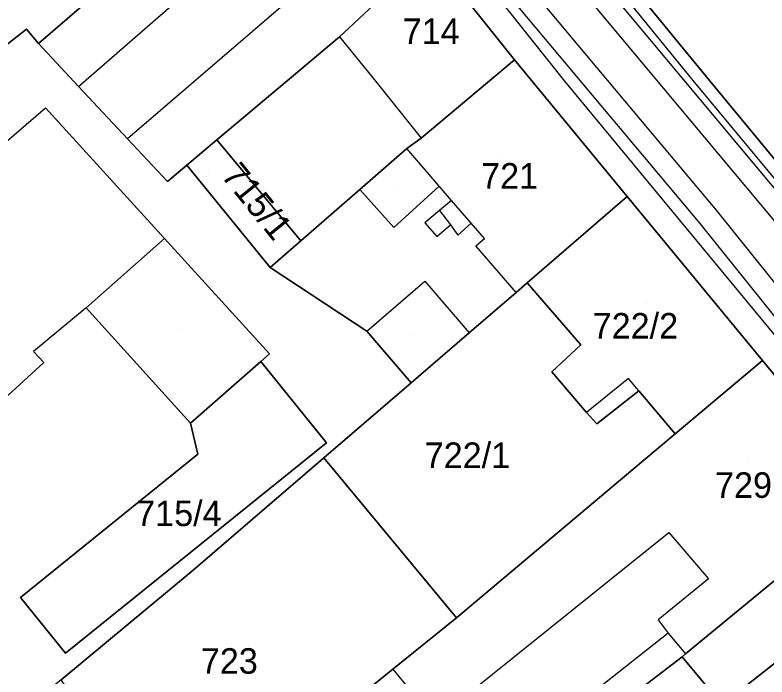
# Model space of a CAD drawing. Extents: x -263423 to -261326, y -1240067 to -1237864.
# Drawn here: x -262715.7 to -262656.8, y -1239046.7 to -1238994.8 of the extents above; entities that cross this region are included whole.
import ezdxf

# ---------------------------------------------------------------- set-up
doc = ezdxf.new("R2010")
doc.units = 0
for name, color, linetype in [('body_kn', 7, 'Continuous'), ('kladpar_druhypozemkov', 7, 'Continuous'), ('kladpar_hranice', 7, 'Continuous'), ('kladpar_parcelnecisla', 7, 'Continuous'), ('kladpar_plochy', 7, 'Continuous'), ('linie', 7, 'Continuous'), ('tarchy_linie', 7, 'Continuous'), ('zappar_hrandruhpozemk', 7, 'Continuous')]:
    doc.layers.add(name, color=color, linetype=linetype)

msp = doc.modelspace()

# ---------------------------------------------------------------- linework, layer by layer
at = {"layer": 'body_kn'}
for p, q in [((-262714.82, -1238995.93), (-262714.82, -1238995.93)), ((-262713.88, -1238997.05), (-262713.88, -1238997.05)), ((-262690.28, -1238996.51), (-262690.28, -1238996.51)), ((-262690.28, -1238996.51), (-262690.28, -1238996.51)), ((-262676.59, -1238998.32), (-262676.59, -1238998.32)), ((-262672.67, -1239000), (-262672.67, -1239000)), ((-262672.67, -1239000), (-262672.67, -1239000)), ((-262662.58, -1238999.94), (-262662.58, -1238999.94)), ((-262662.58, -1238999.94), (-262662.58, -1238999.94)), ((-262661.32, -1238999.95), (-262661.32, -1238999.95)), ((-262710.74, -1239000.41), (-262710.74, -1239000.41)), ((-262710.74, -1239000.41), (-262710.74, -1239000.41)), ((-262701.72, -1239000.06), (-262701.72, -1239000.06)), ((-262701.72, -1239000.06), (-262701.72, -1239000.06)), ((-262694.55, -1239000.1), (-262694.55, -1239000.1)), ((-262687.45, -1239000.03), (-262687.45, -1239000.03)), ((-262687.45, -1239000.03), (-262687.45, -1239000.03)), ((-262678.7, -1239000.09), (-262678.7, -1239000.09)), ((-262678.7, -1239000.09), (-262678.7, -1239000.09)), ((-262713.32, -1239002.07), (-262713.32, -1239002.07)), ((-262706.9, -1239004.51), (-262706.9, -1239004.51)), ((-262699.89, -1239004.59), (-262699.89, -1239004.59)), ((-262683.9, -1239004.45), (-262683.9, -1239004.45)), ((-262685.02, -1239005.28), (-262685.02, -1239005.28)), ((-262702.26, -1239006.58), (-262702.26, -1239006.58)), ((-262703.77, -1239007.85), (-262703.77, -1239007.85)), ((-262682.48, -1239008.22), (-262682.48, -1239008.22)), ((-262682.48, -1239008.22), (-262682.48, -1239008.22)), ((-262688.69, -1239008.47), (-262688.69, -1239008.47)), ((-262688.69, -1239008.47), (-262688.69, -1239008.47)), ((-262681.51, -1239009.35), (-262681.51, -1239009.35)), ((-262667.75, -1239009.04), (-262667.75, -1239009.04)), ((-262667.75, -1239009.04), (-262667.75, -1239009.04)), ((-262682.45, -1239010.13), (-262682.45, -1239010.13)), ((-262682.45, -1239010.13), (-262682.45, -1239010.13)), ((-262660.79, -1239010.09), (-262660.79, -1239010.09)), ((-262683.61, -1239011.1), (-262683.61, -1239011.1)), ((-262679.98, -1239011.12), (-262679.98, -1239011.12)), ((-262679.98, -1239011.12), (-262679.98, -1239011.12)), ((-262662.05, -1239011.15), (-262662.05, -1239011.15)), ((-262686.04, -1239011.47), (-262686.04, -1239011.47)), ((-262681.61, -1239011.25), (-262681.61, -1239011.25)), ((-262703.99, -1239012.32), (-262703.99, -1239012.32)), ((-262682.66, -1239012.15), (-262682.66, -1239012.15)), ((-262681.01, -1239012.05), (-262681.01, -1239012.05)), ((-262678.94, -1239012.32), (-262678.94, -1239012.32)), ((-262693.31, -1239012.49), (-262693.31, -1239012.49)), ((-262693.31, -1239012.49), (-262693.31, -1239012.49)), ((-262679.6, -1239012.89), (-262679.6, -1239012.89)), ((-262695.72, -1239014.58), (-262695.72, -1239014.58)), ((-262683.61, -1239015.66), (-262683.61, -1239015.66)), ((-262675.58, -1239015.78), (-262675.58, -1239015.78)), ((-262676.46, -1239016.54), (-262676.46, -1239016.54)), ((-262676.46, -1239016.54), (-262676.46, -1239016.54)), ((-262710.14, -1239017.74), (-262710.14, -1239017.74)), ((-262710.14, -1239017.74), (-262710.14, -1239017.74)), ((-262688.16, -1239019.58), (-262688.16, -1239019.58)), ((-262688.16, -1239019.58), (-262688.16, -1239019.58)), ((-262680.13, -1239019.7), (-262680.13, -1239019.7)), ((-262680.13, -1239019.7), (-262680.13, -1239019.7)), ((-262714.25, -1239021.17), (-262714.25, -1239021.17)), ((-262671.4, -1239020.66), (-262671.4, -1239020.66)), ((-262695.77, -1239021.35), (-262695.77, -1239021.35)), ((-262713.46, -1239022.03), (-262713.46, -1239022.03)), ((-262696.46, -1239021.96), (-262696.46, -1239021.96)), ((-262657.17, -1239021.87), (-262657.17, -1239021.87)), ((-262673.67, -1239022.77), (-262673.67, -1239022.77)), ((-262667.65, -1239023.28), (-262667.65, -1239023.28)), ((-262684.68, -1239023.62), (-262684.68, -1239023.62)), ((-262666.85, -1239024.25), (-262666.85, -1239024.25)), ((-262666.85, -1239024.25), (-262666.85, -1239024.25)), ((-262670.95, -1239025.94), (-262670.95, -1239025.94)), ((-262701.95, -1239026.79), (-262701.95, -1239026.79)), ((-262670.14, -1239026.85), (-262670.14, -1239026.85)), ((-262664, -1239027.62), (-262664, -1239027.62)), ((-262664, -1239027.62), (-262664, -1239027.62)), ((-262691.32, -1239028.33), (-262691.32, -1239028.33)), ((-262701.38, -1239029.23), (-262701.38, -1239029.23)), ((-262691.52, -1239029.5), (-262691.52, -1239029.5)), ((-262691.52, -1239029.5), (-262691.52, -1239029.5)), ((-262664.49, -1239035.36), (-262664.49, -1239035.36)), ((-262701.74, -1239038.3), (-262701.74, -1239038.3)), ((-262661.4, -1239038.98), (-262661.4, -1239038.98)), ((-262715.27, -1239040.44), (-262715.27, -1239040.44)), ((-262715.27, -1239040.44), (-262715.27, -1239040.44)), ((-262681.14, -1239042.05), (-262681.14, -1239042.05)), ((-262665.34, -1239042.2), (-262665.34, -1239042.2)), ((-262664.54, -1239043.24), (-262664.54, -1239043.24)), ((-262664.54, -1239043.24), (-262664.54, -1239043.24)), ((-262711.74, -1239044.82), (-262711.74, -1239044.82)), ((-262663.44, -1239045.1), (-262663.44, -1239045.1)), ((-262663.18, -1239044.86), (-262663.18, -1239044.86)), ((-262686.11, -1239046.07), (-262686.11, -1239046.07)), ((-262686.11, -1239046.07), (-262686.11, -1239046.07))]:
    msp.add_line(p, q, dxfattribs=at)
at = {"layer": 'kladpar_druhypozemkov'}
for p, q in [((-262677.53, -1239005.63), (-262677.53, -1239005.63)), ((-262700.54, -1239007.19), (-262700.54, -1239007.19)), ((-262686.04, -1239008.35), (-262686.04, -1239008.35)), ((-262666.21, -1239017.38), (-262666.21, -1239017.38)), ((-262702.68, -1239019.43), (-262702.68, -1239019.43)), ((-262684.74, -1239019.85), (-262684.74, -1239019.85)), ((-262679.86, -1239028.3), (-262679.86, -1239028.3)), ((-262658.28, -1239029.6), (-262658.28, -1239029.6)), ((-262702.54, -1239032.81), (-262702.54, -1239032.81)), ((-262698.97, -1239044.55), (-262698.97, -1239044.55))]:
    msp.add_line(p, q, dxfattribs=at)
at = {"layer": 'kladpar_hranice'}
for points in [[(-262635.03, -1239031.78), (-262661.32, -1238999.95), (-262675.47, -1238982.68), (-262684.7, -1238971.49), (-262673.42, -1238961.39), (-262650.84, -1238988.96)], [(-262648.31, -1239032.61), (-262657.17, -1239021.87), (-262667.75, -1239009.04), (-262676.59, -1238998.32), (-262683.26, -1238989.94), (-262692.67, -1238978.82), (-262690.77, -1238977.15), (-262685.36, -1238972.1), (-262684.7, -1238971.49), (-262675.47, -1238982.68), (-262661.32, -1238999.95), (-262635.03, -1239031.78)], [(-262705.83, -1238990.1), (-262713.88, -1238997.05), (-262714.82, -1238995.93), (-262716.87, -1238997.54), (-262717.5, -1238998.1), (-262718.23, -1238998.72), (-262718.97, -1238999.33), (-262719.72, -1238999.92), (-262720.48, -1239000.51), (-262721.25, -1239001.08), (-262722.03, -1239001.63), (-262722.32, -1239001.83), (-262723.73, -1239000.1), (-262723.98, -1238999.8), (-262727.69, -1238995.24), (-262728.45, -1238994.26), (-262730.43, -1238991.74), (-262727.48, -1238989.11), (-262715.51, -1238978.48), (-262713.14, -1238981.32), (-262708.51, -1238986.88), (-262705.83, -1238990.1)], [(-262692.67, -1238978.82), (-262683.26, -1238989.94), (-262690.28, -1238996.51), (-262694.55, -1239000.1), (-262699.89, -1239004.59), (-262702.26, -1239006.58), (-262703.77, -1239007.85), (-262706.9, -1239004.51), (-262710.74, -1239000.41), (-262713.88, -1238997.05), (-262705.83, -1238990.1), (-262702.43, -1238987.16), (-262695.49, -1238981.16), (-262692.67, -1238978.82)], [(-262690.28, -1238996.51), (-262683.26, -1238989.94), (-262676.59, -1238998.32), (-262678.7, -1239000.09), (-262683.9, -1239004.45), (-262685.02, -1239005.28), (-262688.69, -1239008.47), (-262693.31, -1239012.49), (-262699.89, -1239004.59), (-262694.55, -1239000.1), (-262690.28, -1238996.51)], [(-262722.03, -1239001.63), (-262721.25, -1239001.08), (-262720.48, -1239000.51), (-262719.72, -1238999.92), (-262718.97, -1238999.33), (-262718.23, -1238998.72), (-262717.5, -1238998.1), (-262716.87, -1238997.54), (-262714.82, -1238995.93), (-262713.88, -1238997.05), (-262710.74, -1239000.41), (-262706.9, -1239004.51), (-262703.77, -1239007.85), (-262702.26, -1239006.58), (-262695.72, -1239014.58), (-262688.16, -1239019.58), (-262684.68, -1239023.62), (-262691.52, -1239029.5)], [(-262678.7, -1239000.09), (-262676.59, -1238998.32), (-262667.75, -1239009.04), (-262675.58, -1239015.78), (-262676.46, -1239016.54), (-262680.13, -1239019.7), (-262684.68, -1239023.62), (-262688.16, -1239019.58), (-262695.72, -1239014.58), (-262693.31, -1239012.49), (-262688.69, -1239008.47), (-262685.02, -1239005.28), (-262683.9, -1239004.45), (-262678.7, -1239000.09)], [(-262693.31, -1239012.49), (-262695.72, -1239014.58), (-262702.26, -1239006.58), (-262699.89, -1239004.59), (-262693.31, -1239012.49)], [(-262667.75, -1239009.04), (-262657.17, -1239021.87), (-262664, -1239027.62), (-262666.85, -1239024.25), (-262670.14, -1239026.85), (-262670.95, -1239025.94), (-262673.67, -1239022.77), (-262671.4, -1239020.66), (-262675.58, -1239015.78), (-262667.75, -1239009.04)], [(-262680.13, -1239019.7), (-262676.46, -1239016.54), (-262675.58, -1239015.78), (-262671.4, -1239020.66), (-262673.67, -1239022.77), (-262670.95, -1239025.94), (-262670.14, -1239026.85), (-262666.85, -1239024.25), (-262664, -1239027.62), (-262681.14, -1239042.05), (-262691.52, -1239029.5), (-262684.68, -1239023.62), (-262680.13, -1239019.7)], [(-262715.27, -1239040.44), (-262701.38, -1239029.23), (-262701.95, -1239026.79), (-262696.46, -1239021.96), (-262691.32, -1239028.33), (-262711.74, -1239044.82), (-262715.27, -1239040.44)], [(-262691.32, -1239028.33), (-262696.46, -1239021.96), (-262701.95, -1239026.79), (-262701.38, -1239029.23), (-262715.27, -1239040.44), (-262711.74, -1239044.82), (-262691.32, -1239028.33)], [(-262664, -1239027.62), (-262657.17, -1239021.87), (-262648.31, -1239032.61), (-262663.18, -1239044.86), (-262663.44, -1239045.1), (-262670.15, -1239050.23), (-262673.24, -1239052.52), (-262674.42, -1239051.03), (-262676.02, -1239049.09), (-262682.67, -1239054.34), (-262688.05, -1239047.62), (-262686.11, -1239046.07), (-262681.14, -1239042.05), (-262664, -1239027.62)], [(-262691.52, -1239029.5), (-262701.74, -1239038.3), (-262712.08, -1239046.9), (-262715.25, -1239049.44), (-262732.02, -1239062.1)], [(-262691.52, -1239029.5), (-262681.14, -1239042.05), (-262686.11, -1239046.07), (-262688.05, -1239047.62), (-262703.22, -1239059.43), (-262703.59, -1239058.91), (-262703.91, -1239059.22), (-262719.4, -1239070.96), (-262723.39, -1239065.02), (-262717.79, -1239061.08), (-262707.9, -1239053.03), (-262712.08, -1239046.9), (-262701.74, -1239038.3), (-262691.52, -1239029.5)], [(-262648.31, -1239032.61), (-262640.66, -1239041.88), (-262650.19, -1239048.95), (-262654.21, -1239044.03), (-262660.34, -1239048.86), (-262661.77, -1239047.11), (-262663.44, -1239045.1), (-262663.18, -1239044.86), (-262648.31, -1239032.61)], [(-262661.77, -1239047.11), (-262660.34, -1239048.86), (-262654.21, -1239044.03), (-262650.19, -1239048.95), (-262651.87, -1239050.25), (-262656.58, -1239053.83), (-262662.52, -1239058.15), (-262668.04, -1239052.37), (-262670.15, -1239050.23), (-262663.44, -1239045.1), (-262661.77, -1239047.11)]]:
    msp.add_lwpolyline(points, dxfattribs=at)
at = {"layer": 'kladpar_plochy'}
for p, q in [((-262716.87, -1238997.54), (-262714.82, -1238995.93)), ((-262714.82, -1238995.93), (-262713.88, -1238997.05)), ((-262713.88, -1238997.05), (-262710.74, -1239000.41)), ((-262710.74, -1239000.41), (-262706.9, -1239004.51)), ((-262706.9, -1239004.51), (-262703.77, -1239007.85)), ((-262703.77, -1239007.85), (-262702.26, -1239006.58)), ((-262702.26, -1239006.58), (-262695.72, -1239014.58)), ((-262695.72, -1239014.58), (-262688.16, -1239019.58)), ((-262688.16, -1239019.58), (-262684.68, -1239023.62)), ((-262696.46, -1239021.96), (-262701.95, -1239026.79)), ((-262691.32, -1239028.33), (-262696.46, -1239021.96)), ((-262684.68, -1239023.62), (-262691.52, -1239029.5)), ((-262701.95, -1239026.79), (-262701.38, -1239029.23)), ((-262711.74, -1239044.82), (-262691.32, -1239028.33)), ((-262701.38, -1239029.23), (-262715.27, -1239040.44)), ((-262691.52, -1239029.5), (-262701.74, -1239038.3)), ((-262701.74, -1239038.3), (-262712.08, -1239046.9)), ((-262715.27, -1239040.44), (-262711.74, -1239044.82))]:
    msp.add_line(p, q, dxfattribs=at)
for points in [[(-262635.03, -1239031.78), (-262661.32, -1238999.95), (-262675.47, -1238982.68), (-262684.7, -1238971.49), (-262673.42, -1238961.39), (-262650.84, -1238988.96)], [(-262648.31, -1239032.61), (-262657.17, -1239021.87), (-262667.75, -1239009.04), (-262676.59, -1238998.32), (-262683.26, -1238989.94), (-262692.67, -1238978.82), (-262690.77, -1238977.15), (-262685.36, -1238972.1), (-262684.7, -1238971.49), (-262675.47, -1238982.68), (-262661.32, -1238999.95), (-262635.03, -1239031.78)]]:
    msp.add_lwpolyline(points, dxfattribs=at)
for points in [[(-262705.83, -1238990.1), (-262713.88, -1238997.05), (-262714.82, -1238995.93), (-262716.87, -1238997.54), (-262717.5, -1238998.1), (-262718.23, -1238998.72), (-262718.97, -1238999.33), (-262719.72, -1238999.92), (-262720.48, -1239000.51), (-262721.25, -1239001.08), (-262722.03, -1239001.63), (-262722.32, -1239001.83), (-262723.73, -1239000.1), (-262723.98, -1238999.8), (-262727.69, -1238995.24), (-262728.45, -1238994.26), (-262730.43, -1238991.74), (-262727.48, -1238989.11), (-262715.51, -1238978.48), (-262713.14, -1238981.32), (-262708.51, -1238986.88)], [(-262692.67, -1238978.82), (-262683.26, -1238989.94), (-262690.28, -1238996.51), (-262694.55, -1239000.1), (-262699.89, -1239004.59), (-262702.26, -1239006.58), (-262703.77, -1239007.85), (-262706.9, -1239004.51), (-262710.74, -1239000.41), (-262713.88, -1238997.05), (-262705.83, -1238990.1), (-262702.43, -1238987.16), (-262695.49, -1238981.16)], [(-262690.28, -1238996.51), (-262683.26, -1238989.94), (-262676.59, -1238998.32), (-262678.7, -1239000.09), (-262683.9, -1239004.45), (-262685.02, -1239005.28), (-262688.69, -1239008.47), (-262693.31, -1239012.49), (-262699.89, -1239004.59), (-262694.55, -1239000.1)], [(-262678.7, -1239000.09), (-262676.59, -1238998.32), (-262667.75, -1239009.04), (-262675.58, -1239015.78), (-262676.46, -1239016.54), (-262680.13, -1239019.7), (-262684.68, -1239023.62), (-262688.16, -1239019.58), (-262695.72, -1239014.58), (-262693.31, -1239012.49), (-262688.69, -1239008.47), (-262685.02, -1239005.28), (-262683.9, -1239004.45)], [(-262693.31, -1239012.49), (-262695.72, -1239014.58), (-262702.26, -1239006.58), (-262699.89, -1239004.59)], [(-262667.75, -1239009.04), (-262657.17, -1239021.87), (-262664, -1239027.62), (-262666.85, -1239024.25), (-262670.14, -1239026.85), (-262670.95, -1239025.94), (-262673.67, -1239022.77), (-262671.4, -1239020.66), (-262675.58, -1239015.78)], [(-262680.13, -1239019.7), (-262676.46, -1239016.54), (-262675.58, -1239015.78), (-262671.4, -1239020.66), (-262673.67, -1239022.77), (-262670.95, -1239025.94), (-262670.14, -1239026.85), (-262666.85, -1239024.25), (-262664, -1239027.62), (-262681.14, -1239042.05), (-262691.52, -1239029.5), (-262684.68, -1239023.62)], [(-262715.27, -1239040.44), (-262701.38, -1239029.23), (-262701.95, -1239026.79), (-262696.46, -1239021.96), (-262691.32, -1239028.33), (-262711.74, -1239044.82)], [(-262664, -1239027.62), (-262657.17, -1239021.87), (-262648.31, -1239032.61), (-262663.18, -1239044.86), (-262663.44, -1239045.1), (-262670.15, -1239050.23), (-262673.24, -1239052.52), (-262674.42, -1239051.03), (-262676.02, -1239049.09), (-262682.67, -1239054.34), (-262688.05, -1239047.62), (-262686.11, -1239046.07), (-262681.14, -1239042.05)], [(-262691.52, -1239029.5), (-262681.14, -1239042.05), (-262686.11, -1239046.07), (-262688.05, -1239047.62), (-262703.22, -1239059.43), (-262703.59, -1239058.91), (-262703.91, -1239059.22), (-262719.4, -1239070.96), (-262723.39, -1239065.02), (-262717.79, -1239061.08), (-262707.9, -1239053.03), (-262712.08, -1239046.9), (-262701.74, -1239038.3)], [(-262648.31, -1239032.61), (-262640.66, -1239041.88), (-262650.19, -1239048.95), (-262654.21, -1239044.03), (-262660.34, -1239048.86), (-262661.77, -1239047.11), (-262663.44, -1239045.1), (-262663.18, -1239044.86)], [(-262661.77, -1239047.11), (-262660.34, -1239048.86), (-262654.21, -1239044.03), (-262650.19, -1239048.95), (-262651.87, -1239050.25), (-262656.58, -1239053.83), (-262662.52, -1239058.15), (-262668.04, -1239052.37), (-262670.15, -1239050.23), (-262663.44, -1239045.1)]]:
    msp.add_lwpolyline(points, close=True, dxfattribs=at)
at = {"layer": 'linie'}
msp.add_lwpolyline([(-262720.95, -1238945.99), (-262714.28, -1238953.67), (-262712.33, -1238955.91), (-262710.68, -1238957.47), (-262706.79, -1238962.44), (-262706.22, -1238962.06), (-262703.29, -1238965.54), (-262702.31, -1238966.6), (-262702.8, -1238967.11), (-262700.88, -1238969.33), (-262694.82, -1238976.34), (-262692.67, -1238978.82), (-262683.26, -1238989.94), (-262676.59, -1238998.32), (-262667.75, -1239009.04), (-262657.17, -1239021.87), (-262648.31, -1239032.61)], dxfattribs=at)
at = {"layer": 'tarchy_linie'}
for points in [[(-262823.44, -1238815.81), (-262776.95, -1238871.07), (-262733.23, -1238922.61), (-262725.17, -1238932.27), (-262697.62, -1238966.13), (-262660.79, -1239010.09), (-262627.92, -1239051.04), (-262613.69, -1239082.95)], [(-262794.83, -1238843.89), (-262760.13, -1238886.38), (-262724.19, -1238929.18), (-262690.18, -1238970.32), (-262655.16, -1239012.25), (-262637.38, -1239032.28)], [(-262722.93, -1238928.12), (-262688.91, -1238969.27), (-262653.89, -1239011.19), (-262635.52, -1239031.89), (-262636.06, -1239032), (-262637.38, -1239032.28), (-262638.52, -1239032.52), (-262638.98, -1239032.78), (-262639.06, -1239032.87), (-262652.93, -1239017.24), (-262639.57, -1239033.89), (-262639.6, -1239034.2), (-262639.44, -1239034.8), (-262639.14, -1239035.23), (-262637.38, -1239037.56), (-262631.72, -1239044.32), (-262626.28, -1239050.79), (-262612.21, -1239082.29), (-262613.69, -1239082.95), (-262615.2, -1239083.61), (-262622.16, -1239067.93), (-262625.14, -1239060.81), (-262625.58, -1239060.26)], [(-262625.58, -1239060.26), (-262629.21, -1239052.07), (-262662.05, -1239011.15), (-262698.9, -1238967.17), (-262726.44, -1238933.33)]]:
    msp.add_lwpolyline(points, dxfattribs=at)
at = {"layer": 'zappar_hrandruhpozemk'}
for p, q in [((-262690.77, -1238977.15), (-262672.67, -1239000)), ((-262662.58, -1238999.94), (-262676.42, -1238982.99)), ((-262710.74, -1239000.41), (-262698.54, -1238989.77)), ((-262690.28, -1238996.51), (-262687.45, -1239000.03)), ((-262672.67, -1239000), (-262625.25, -1239057.37)), ((-262636.06, -1239032), (-262662.58, -1238999.94)), ((-262701.72, -1239000.06), (-262706.9, -1239004.51)), ((-262687.45, -1239000.03), (-262683.9, -1239004.45)), ((-262682.48, -1239008.22), (-262685.02, -1239005.28)), ((-262681.51, -1239009.35), (-262682.48, -1239008.22)), ((-262679.98, -1239011.12), (-262681.51, -1239009.35)), ((-262682.45, -1239010.13), (-262681.61, -1239011.25)), ((-262703.99, -1239012.32), (-262710.14, -1239017.74)), ((-262676.46, -1239016.54), (-262679.6, -1239012.89)), ((-262688.16, -1239019.58), (-262683.61, -1239015.66)), ((-262683.61, -1239015.66), (-262680.13, -1239019.7)), ((-262667.65, -1239023.28), (-262670.95, -1239025.94)), ((-262666.85, -1239024.25), (-262667.65, -1239023.28)), ((-262664.49, -1239035.36), (-262661.4, -1239038.98)), ((-262664.54, -1239043.24), (-262674.42, -1239051.03))]:
    msp.add_line(p, q, dxfattribs=at)
for points in [[(-262698.54, -1238989.77), (-262694.89, -1238994.19), (-262701.72, -1239000.06)], [(-262740.87, -1239025.94), (-262733.69, -1239019), (-262736.12, -1239016.87), (-262735.97, -1239016.74), (-262737.75, -1239014.68), (-262733.54, -1239011.04), (-262731.76, -1239013.1), (-262731.6, -1239012.93), (-262729.21, -1239015.77), (-262713.32, -1239002.07), (-262703.99, -1239012.32)], [(-262688.69, -1239008.47), (-262686.04, -1239011.47), (-262682.48, -1239008.22)], [(-262681.51, -1239009.35), (-262682.45, -1239010.13), (-262683.61, -1239011.1), (-262682.66, -1239012.15), (-262681.61, -1239011.25), (-262681.01, -1239012.05), (-262679.98, -1239011.12)], [(-262679.6, -1239012.89), (-262678.94, -1239012.32), (-262679.98, -1239011.12)], [(-262703.99, -1239012.32), (-262695.77, -1239021.35), (-262696.46, -1239021.96), (-262701.95, -1239026.79), (-262710.14, -1239017.74)], [(-262710.14, -1239017.74), (-262714.25, -1239021.17), (-262713.46, -1239022.03), (-262716.28, -1239024.61), (-262717.05, -1239023.72), (-262724.07, -1239029.78), (-262720.23, -1239034.26), (-262727.67, -1239040.71)], [(-262686.11, -1239046.07), (-262682.83, -1239050.08), (-262664.49, -1239035.36)], [(-262661.4, -1239038.98), (-262665.34, -1239042.2), (-262664.54, -1239043.24), (-262663.18, -1239044.86)]]:
    msp.add_lwpolyline(points, dxfattribs=at)

# ---------------------------------------------------------------- texts
at = {"layer": 'kladpar_parcelnecisla'}
for s, p in [('714', (-262685.342, -1238997.08)), ('721', (-262679.199, -1239008.41)), ('722/2', (-262670.462, -1239020.16)), ('722/1', (-262683.616, -1239030.3)), ('729', (-262660.878, -1239032.64)), ('715/4', (-262706.217, -1239034.85)), ('723', (-262701.151, -1239046.42))]:
    msp.add_text(s, height=2, dxfattribs=at).set_placement(p)
msp.add_text('715/1', height=2, rotation=309, dxfattribs=at).set_placement((-262699.629, -1239007.421))

doc.saveas('drawing.dxf')
